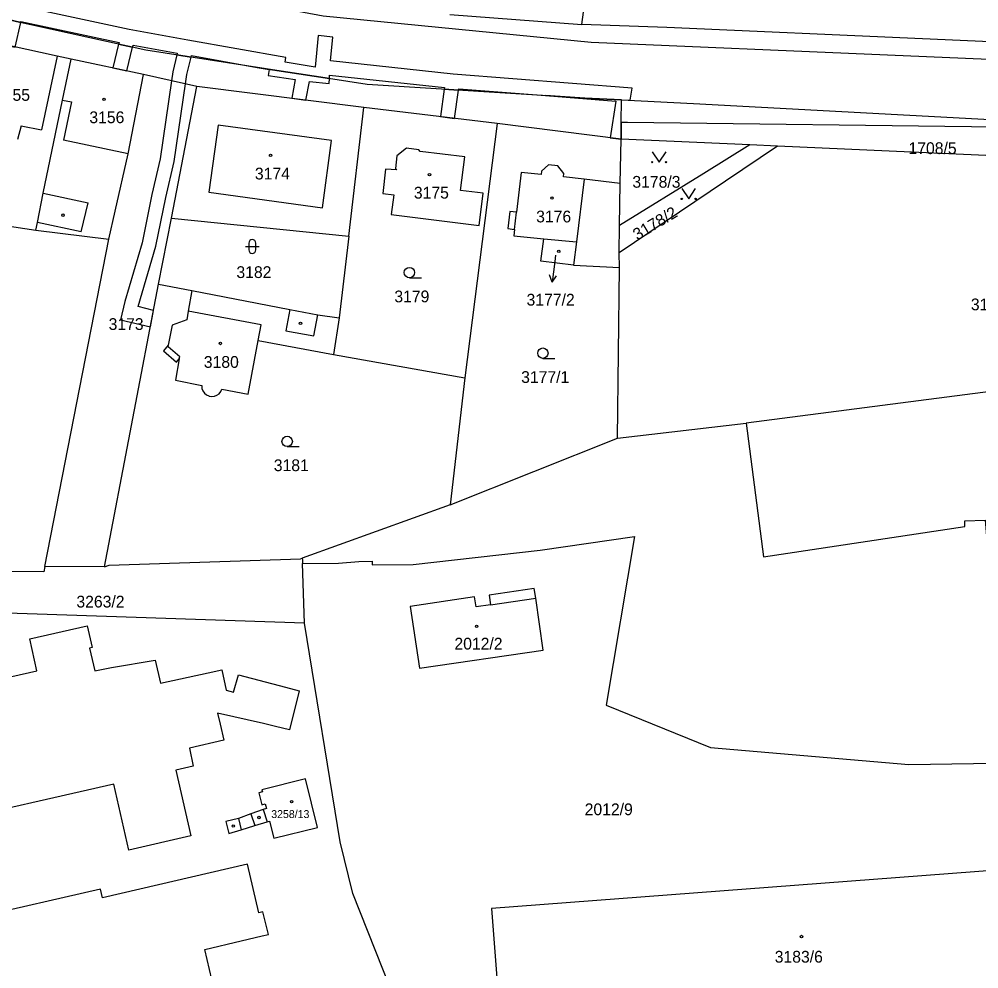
# Model space of a CAD drawing. Extents: x -869103 to -863415, y -1015889 to -1012477.
# Drawn here: x -866487.7 to -866349.1, y -1014341 to -1014203.9 of the extents above; entities that cross this region are included whole.
import ezdxf

# ---------------------------------------------------------------- set-up
doc = ezdxf.new("R2010")
doc.units = 0
for name, color, linetype in [('Hranice parcel', 7, 'Continuous'), ('Parcelní čísla', 7, 'Continuous'), ('Pop  PČ popisy', 7, 'Continuous'), ('Vnitřní kresba', 7, 'Continuous'), ('Věcná břemena k části', 7, 'Continuous'), ('Značky budov', 7, 'Continuous'), ('Značky kultur', 7, 'Continuous')]:
    doc.layers.add(name, color=color, linetype=linetype)

msp = doc.modelspace()

# ---------------------------------------------------------------- linework, layer by layer
at = {"layer": 'Hranice parcel'}
for p, q in [((-866406.4, -1014204.62), (-866403.79, -1014183.89)), ((-866425.49, -1014203.2), (-866406.4, -1014204.62)), ((-866469.78, -1014211.87), (-866480.21, -1014209.63)), ((-866462.05, -1014213.56), (-866469.78, -1014211.87)), ((-866465.73, -1014232.61), (-866462.05, -1014213.56)), ((-866437.93, -1014216.6), (-866462.05, -1014213.56)), ((-866400.67, -1014215.51), (-866406.01, -1014215.25)), ((-866400.72, -1014218.76), (-866400.67, -1014215.51)), ((-866440.11, -1014235.18), (-866437.93, -1014216.6)), ((-866418.67, -1014218.92), (-866437.93, -1014216.6)), ((-866418.67, -1014218.92), (-866423.35, -1014255.67)), ((-866400.76, -1014221.21), (-866418.67, -1014218.92)), ((-866400.72, -1014218.76), (-866400.76, -1014221.21)), ((-866400.87, -1014227.59), (-866400.76, -1014221.21)), ((-866382.14, -1014222.03), (-866400.76, -1014221.21)), ((-866378.17, -1014222.21), (-866382.14, -1014222.03)), ((-866292.75, -1014225.99), (-866378.17, -1014222.21)), ((-866400.97, -1014233.66), (-866400.87, -1014227.59)), ((-866467.57, -1014242.13), (-866465.73, -1014232.61)), ((-866465.73, -1014232.61), (-866440.11, -1014235.18)), ((-866401.02, -1014237.6), (-866400.97, -1014233.66)), ((-866485.31, -1014234.33), (-866474.77, -1014235.62)), ((-866484.02, -1014282.9), (-866474.77, -1014235.62)), ((-866440.11, -1014235.18), (-866441.49, -1014246.98)), ((-866400.99, -1014239.71), (-866401.02, -1014237.6)), ((-866407.64, -1014239.4), (-866400.99, -1014239.71)), ((-866401.29, -1014264.36), (-866400.99, -1014239.71)), ((-866475.39, -1014282.94), (-866467.57, -1014242.13)), ((-866467.57, -1014242.13), (-866462.78, -1014243.05)), ((-866441.49, -1014246.98), (-866442.28, -1014252.26)), ((-866289.31, -1014250.13), (-866382.69, -1014262.19)), ((-866442.28, -1014252.26), (-866423.35, -1014255.67)), ((-866423.35, -1014255.67), (-866425.45, -1014274)), ((-866401.29, -1014264.36), (-866382.69, -1014262.19)), ((-866425.45, -1014274), (-866401.29, -1014264.36)), ((-866425.45, -1014274), (-866446.82, -1014281.68)), ((-866446.82, -1014281.68), (-866446.8, -1014281.96)), ((-866446.8, -1014281.96), (-866446.76, -1014282.46)), ((-866446.48, -1014291.07), (-866446.76, -1014282.46)), ((-866475.39, -1014282.94), (-866484.02, -1014282.9)), ((-866446.48, -1014291.07), (-866505.76, -1014289.09)), ((-866334.69, -1014325.86), (-866419.47, -1014332.26)), ((-866419.47, -1014332.26), (-866418.1, -1014350))]:
    msp.add_line(p, q, dxfattribs=at)
for points in [[(-866406.01, -1014215.25), (-866437.42, -1014213.3), (-866469.42, -1014208.32), (-866529.8, -1014194.98), (-866540.68, -1014192.22), (-866554.94, -1014187.71), (-866570.08, -1014182.29), (-866586.17, -1014174.8), (-866599.04, -1014167.37), (-866611.73, -1014159.6), (-866632.6, -1014145.52), (-866638.04, -1014142.18), (-866644.47, -1014137.51), (-866722.31, -1014084.43)], [(-866564.4, -1014173.04), (-866551.48, -1014178.53), (-866472.75, -1014197.95), (-866443.8, -1014203.39), (-866405.07, -1014207.18), (-866319.44, -1014210.83), (-866244.9, -1014215.2), (-866146.71, -1014221.41), (-866140.03, -1014222.02), (-866096, -1014224.25), (-866069.13, -1014227.25), (-866022.19, -1014235.66), (-865901.45, -1014259.75)], [(-866318.6, -1014208.46), (-866320.24, -1014208.36), (-866394.12, -1014205.05), (-866406.4, -1014204.62)], [(-866480.21, -1014209.63), (-866482.21, -1014209.22), (-866493.44, -1014206.76)], [(-866485.31, -1014234.33), (-866485.09, -1014233.23), (-866484.27, -1014228.99), (-866481.46, -1014215.54), (-866480.21, -1014209.63)], [(-866474.77, -1014235.62), (-866473.85, -1014231.6), (-866471.95, -1014223.32), (-866469.78, -1014211.87)], [(-866400.67, -1014215.51), (-866390.28, -1014216.02), (-866284.93, -1014221.72)], [(-866248.66, -1014228.04), (-866258.91, -1014227), (-866271.7, -1014224.98), (-866286.77, -1014224.54), (-866289, -1014225.31), (-866291.69, -1014223.92), (-866294.31, -1014225.05), (-866307.09, -1014224.14), (-866321.36, -1014223.64), (-866346.31, -1014219.47), (-866399.82, -1014218.8), (-866400.72, -1014218.76)], [(-866429.95, -1014222.72), (-866431.74, -1014222.51), (-866433.16, -1014223.61), (-866433.34, -1014225.41), (-866433.16, -1014225.64), (-866434.77, -1014225.51), (-866435.19, -1014229.04), (-866433.6, -1014229.23), (-866433.95, -1014232.09), (-866421.24, -1014233.65), (-866420.66, -1014229), (-866423.95, -1014228.59), (-866423.35, -1014223.76), (-866429.76, -1014222.97), (-866429.95, -1014222.72)], [(-866378.17, -1014222.21), (-866385.65, -1014227.25), (-866401.02, -1014237.6)], [(-866382.14, -1014222.03), (-866388.79, -1014226.14), (-866400.97, -1014233.66)], [(-866400.87, -1014227.59), (-866406.07, -1014226.97), (-866409.09, -1014226.61), (-866409.03, -1014226.15), (-866409.87, -1014225.06), (-866411.22, -1014224.91), (-866412.26, -1014225.81), (-866412.32, -1014226.31), (-866415.2, -1014226), (-866415.87, -1014231.74), (-866416.81, -1014231.63), (-866417.1, -1014234.11), (-866416.15, -1014234.22), (-866416.26, -1014235.13), (-866411.93, -1014235.56)], [(-866498.7, -1014232.29), (-866486.88, -1014234.09), (-866485.31, -1014234.33)], [(-866407.64, -1014239.4), (-866412.34, -1014238.79), (-866411.93, -1014235.56)], [(-866411.93, -1014235.56), (-866407.18, -1014236.03), (-866407.64, -1014239.4)], [(-866462.78, -1014243.05), (-866463.28, -1014246.03), (-866463.49, -1014247.28), (-866465.63, -1014248.04), (-866466.17, -1014250.93)], [(-866462.78, -1014243.05), (-866448.63, -1014245.78), (-866444.57, -1014246.54), (-866441.49, -1014246.98)], [(-866466.17, -1014250.93), (-866466.86, -1014251.77), (-866464.99, -1014253.4), (-866464.58, -1014252.93)], [(-866458.43, -1014257.29), (-866454.65, -1014258.01), (-866453.17, -1014250.25), (-866442.28, -1014252.26)], [(-866464.58, -1014252.93), (-866465.15, -1014256.01), (-866461.34, -1014256.78)], [(-866461.34, -1014256.78), (-866461.31, -1014257.17), (-866461.18, -1014257.53), (-866460.96, -1014257.85), (-866460.67, -1014258.1), (-866460.32, -1014258.27), (-866460.28, -1014258.28), (-866459.89, -1014258.34), (-866459.51, -1014258.3), (-866459.15, -1014258.16), (-866458.84, -1014257.94), (-866458.59, -1014257.64), (-866458.43, -1014257.29)], [(-866382.69, -1014262.19), (-866380.15, -1014281.51), (-866351.07, -1014277.1), (-866351.09, -1014276.3), (-866348.13, -1014276.19), (-866347.8, -1014280.25), (-866289.99, -1014277.18)], [(-866446.76, -1014282.46), (-866441.56, -1014282.42), (-866438.65, -1014282.16), (-866436.71, -1014282.15), (-866436.73, -1014282.66), (-866430.81, -1014282.63), (-866412.42, -1014280.56), (-866398.8, -1014278.57), (-866402.92, -1014302.94), (-866387.82, -1014309.04), (-866359.17, -1014311.5), (-866343.6, -1014311.26), (-866320.23, -1014309.31), (-866302.71, -1014311.95), (-866285.64, -1014307.94), (-866242.97, -1014306.75), (-866230.24, -1014311.64)], [(-866475.39, -1014282.94), (-866474.72, -1014282.7), (-866447.06, -1014281.77), (-866446.82, -1014281.68)], [(-866484.02, -1014282.9), (-866484.17, -1014283.67), (-866507.02, -1014283.52)], [(-866431.21, -1014288.68), (-866429.88, -1014297.57), (-866412, -1014294.96), (-866413.08, -1014287.49), (-866413.31, -1014286.08), (-866419.81, -1014287.04)], [(-866419.81, -1014287.04), (-866419.61, -1014288.43), (-866421.7, -1014288.74), (-866421.91, -1014287.28), (-866431.21, -1014288.68)], [(-866429.74, -1014354.75), (-866439.51, -1014330.13), (-866441.35, -1014322.65), (-866446.48, -1014291.07)], [(-866502.85, -1014301.95), (-866485.15, -1014297.94), (-866486.19, -1014293.35), (-866477.9, -1014291.47), (-866477.19, -1014294.6), (-866477.58, -1014294.69), (-866476.79, -1014297.96), (-866474.4, -1014297.5), (-866468.09, -1014296.42), (-866467.31, -1014299.76), (-866460.4, -1014298.26), (-866458.46, -1014297.84), (-866457.81, -1014300.74), (-866456.73, -1014301.02), (-866456.05, -1014298.52), (-866449.24, -1014300.33), (-866447.26, -1014300.86), (-866448.64, -1014306.46), (-866450.66, -1014305.99), (-866452.41, -1014305.59), (-866459.05, -1014304.06), (-866458.67, -1014305.67), (-866458.13, -1014307.99), (-866463.11, -1014309.11), (-866462.58, -1014311.72), (-866465.07, -1014312.29), (-866462.9, -1014321.78), (-866471.88, -1014323.85), (-866474.05, -1014314.33), (-866499.45, -1014320.12)], [(-866450.93, -1014322.13), (-866444.6, -1014320.57), (-866446.34, -1014313.55), (-866452.66, -1014315.13), (-866452.58, -1014315.45), (-866453.09, -1014315.57), (-866452.66, -1014317.29), (-866452.16, -1014317.17), (-866451.99, -1014317.83), (-866452.46, -1014317.99), (-866454.24, -1014318.61), (-866456.05, -1014319.31), (-866457.86, -1014319.72), (-866457.43, -1014321.47), (-866455.65, -1014320.92), (-866453.68, -1014320.31), (-866451.89, -1014319.76), (-866451.55, -1014319.65), (-866450.93, -1014322.13)], [(-866459.88, -1014342.53), (-866460.91, -1014338.22), (-866455.66, -1014336.97), (-866452.6, -1014336.23), (-866451.71, -1014336.02), (-866452.5, -1014332.76), (-866453.08, -1014332.9), (-866454.73, -1014325.88), (-866475.7, -1014330.73), (-866475.98, -1014329.49), (-866494.09, -1014333.65), (-866494.89, -1014330.2), (-866504.93, -1014332.55), (-866505.46, -1014330.29), (-866502.25, -1014329.54), (-866504.67, -1014320.1)]]:
    msp.add_lwpolyline(points, dxfattribs=at)
at = {"layer": 'Pop  PČ popisy'}
for p, q in [((-866410.22, -1014237.92), (-866410.34, -1014238.87)), ((-866410.34, -1014238.87), (-866410.71, -1014241.85)), ((-866410.71, -1014241.85), (-866411.08, -1014240.79)), ((-866410.71, -1014241.85), (-866410.09, -1014240.92))]:
    msp.add_line(p, q, dxfattribs=at)
at = {"layer": 'Vnitřní kresba'}
for p, q in [((-866482.21, -1014209.22), (-866484.49, -1014219.86)), ((-866481.46, -1014215.54), (-866480.17, -1014215.81)), ((-866480.17, -1014215.81), (-866481.33, -1014221.31)), ((-866487.45, -1014219.25), (-866487.94, -1014221.24)), ((-866487.45, -1014219.25), (-866484.49, -1014219.86)), ((-866458.99, -1014219.17), (-866460.32, -1014228.84)), ((-866442.59, -1014221.36), (-866458.99, -1014219.17)), ((-866471.95, -1014223.32), (-866481.33, -1014221.31)), ((-866443.91, -1014231.12), (-866442.59, -1014221.36)), ((-866406.07, -1014226.97), (-866407.18, -1014236.03)), ((-866484.27, -1014228.99), (-866477.73, -1014230.39)), ((-866460.32, -1014228.84), (-866443.91, -1014231.12)), ((-866478.75, -1014234.58), (-866477.73, -1014230.39)), ((-866416.15, -1014234.22), (-866415.87, -1014231.74)), ((-866478.75, -1014234.58), (-866485.09, -1014233.23)), ((-866452.75, -1014248.02), (-866463.28, -1014246.03)), ((-866448.63, -1014245.78), (-866449.21, -1014248.85)), ((-866445.15, -1014249.61), (-866444.57, -1014246.54)), ((-866453.17, -1014250.25), (-866452.75, -1014248.02)), ((-866449.21, -1014248.85), (-866445.15, -1014249.61)), ((-866466.21, -1014251.13), (-866466.17, -1014250.93)), ((-866466.21, -1014251.13), (-866464.52, -1014252.58)), ((-866464.58, -1014252.93), (-866464.52, -1014252.58)), ((-866419.61, -1014288.43), (-866413.08, -1014287.49)), ((-866454.24, -1014318.61), (-866453.68, -1014320.31)), ((-866452.46, -1014317.99), (-866451.89, -1014319.76)), ((-866456.05, -1014319.31), (-866455.65, -1014320.92))]:
    msp.add_line(p, q, dxfattribs=at)
at = {"layer": 'Věcná břemena k části'}
msp.add_lwpolyline([(-866489.51, -1014203.88), (-866487.5, -1014204.33), (-866487.47, -1014204.18), (-866473.29, -1014207.22), (-866473.35, -1014207.45), (-866471.34, -1014207.9), (-866471.27, -1014207.62), (-866464.87, -1014208.77), (-866464.93, -1014209.02), (-866462.89, -1014209.34), (-866462.84, -1014209.13), (-866453.32, -1014210.83), (-866442.89, -1014212.45), (-866442.88, -1014211.96), (-866426.25, -1014213.73), (-866426.29, -1014213.99), (-866424.23, -1014214.12), (-866424.2, -1014213.92), (-866411.65, -1014214.9), (-866406.01, -1014215.25), (-866400.67, -1014215.51), (-866399.44, -1014215.57), (-866399.17, -1014213.81), (-866425, -1014211.79), (-866442.76, -1014209.9), (-866442.42, -1014206.45), (-866444.53, -1014206.24), (-866444.97, -1014210.8), (-866449.28, -1014210.06), (-866449.17, -1014209.41), (-866463.35, -1014206.89), (-866471.82, -1014205.37), (-866488.01, -1014201.88)], dxfattribs=at)
for points in [[(-866487.5, -1014204.33), (-866489.51, -1014203.88), (-866490.29, -1014207.45), (-866488.28, -1014207.89)], [(-866473.35, -1014207.45), (-866474.19, -1014210.89), (-866472.17, -1014211.31), (-866471.34, -1014207.9)], [(-866462.89, -1014209.34), (-866464.93, -1014209.02), (-866465.53, -1014211.46), (-866465.72, -1014212.76), (-866467.36, -1014224.05), (-866468.57, -1014229.18), (-866469.97, -1014236.17), (-866472.44, -1014244.62), (-866473.07, -1014247.3), (-866468.75, -1014248.3), (-866468.29, -1014245.92), (-866470.51, -1014245.35), (-866467.97, -1014236.65), (-866466.55, -1014229.62), (-866465.34, -1014224.43), (-866463.7, -1014213.2), (-866463.51, -1014211.86)], [(-866442.89, -1014212.45), (-866453.32, -1014210.83), (-866451.61, -1014211.13), (-866451.76, -1014212), (-866447.82, -1014212.59), (-866448.31, -1014215.29), (-866446.28, -1014215.55), (-866445.78, -1014212.85), (-866442.91, -1014213.16)], [(-866426.29, -1014213.99), (-866426.85, -1014217.93), (-866424.81, -1014218.18), (-866424.23, -1014214.12)], [(-866400.67, -1014215.51), (-866406.01, -1014215.25), (-866411.65, -1014214.9), (-866401.53, -1014215.69), (-866402.33, -1014221.01), (-866400.76, -1014221.21), (-866400.72, -1014218.76)]]:
    msp.add_lwpolyline(points, close=True, dxfattribs=at)
at = {"layer": 'Značky budov'}
for centre in [(-866475.46, -1014215.43), (-866451.4, -1014223.51), (-866428.43, -1014226.32), (-866410.75, -1014229.69), (-866481.39, -1014232.16), (-866409.75, -1014237.38), (-866447.07, -1014247.8), (-866458.64, -1014250.69), (-866421.62, -1014291.54), (-866448.35, -1014316.87), (-866456.78, -1014320.38), (-866453.07, -1014319.14), (-866374.68, -1014336.33)]:
    msp.add_circle(centre, 0.175, dxfattribs=at)
at = {"layer": 'Značky kultur'}
for p, q in [((-866455.04, -1014236.69), (-866453.04, -1014236.69)), ((-866454.54, -1014236.19), (-866454.54, -1014237.19)), ((-866453.54, -1014237.19), (-866453.54, -1014236.19)), ((-866431.33, -1014241.2), (-866429.58, -1014241.2)), ((-866412.05, -1014252.84), (-866410.3, -1014252.84)), ((-866449, -1014265.58), (-866447.25, -1014265.58))]:
    msp.add_line(p, q, dxfattribs=at)
for points in [[(-866396.26, -1014223.01), (-866395.26, -1014224.51), (-866394.26, -1014223.01)], [(-866391.98, -1014228.31), (-866390.98, -1014229.81), (-866389.98, -1014228.31)]]:
    msp.add_lwpolyline(points, dxfattribs=at)
for centre, radius in [((-866396.26, -1014224.51), 0.1), ((-866394.26, -1014224.51), 0.1), ((-866391.98, -1014229.81), 0.1), ((-866389.98, -1014229.81), 0.1), ((-866431.33, -1014240.45), 0.75), ((-866412.05, -1014252.09), 0.75), ((-866449, -1014264.83), 0.75)]:
    msp.add_circle(centre, radius, dxfattribs=at)
for centre, start, end in [((-866454.04, -1014236.19), 0, 180), ((-866454.04, -1014237.19), 180, 359.9879)]:
    msp.add_arc(centre, 0.5, start, end, dxfattribs=at)

# ---------------------------------------------------------------- texts
at = {"layer": 'Parcelní čísla'}
for s, height, p in [('3155', 1.7, (-866491.21, -1014215.65)), ('3156', 1.7, (-866477.58, -1014218.88)), ('1708/5', 1.7, (-866359.22, -1014223.34)), ('3174', 1.7, (-866453.66, -1014227.01)), ('3178/3', 1.7, (-866399.12, -1014228.2)), ('3175', 1.7, (-866430.69, -1014229.77)), ('3176', 1.7, (-866413.02, -1014233.21)), ('3182', 1.7, (-866456.33, -1014241.24)), ('3179', 1.7, (-866433.51, -1014244.75)), ('3177/2', 1.7, (-866414.41, -1014245.22)), ('3178/1', 1.7, (-866350.21, -1014245.9)), ('3173', 1.7, (-866474.8, -1014248.74)), ('3180', 1.7, (-866461.04, -1014254.21)), ('3177/1', 1.7, (-866415.19, -1014256.39)), ('3181', 1.7, (-866450.93, -1014269.13)), ('3263/2', 1.7, (-866479.45, -1014288.82)), ('2012/2', 1.7, (-866424.83, -1014294.89)), ('2012/9', 1.7, (-866406.01, -1014318.81)), ('3258/13', 1.14, (-866451.3, -1014319.22)), ('3183/6', 1.7, (-866378.55, -1014340.1))]:
    msp.add_text(s, height=height, dxfattribs=at).set_placement(p)
msp.add_text('3178/2', height=1.7, rotation=31, dxfattribs=at).set_placement((-866398.4, -1014235.85))

doc.saveas('drawing.dxf')
